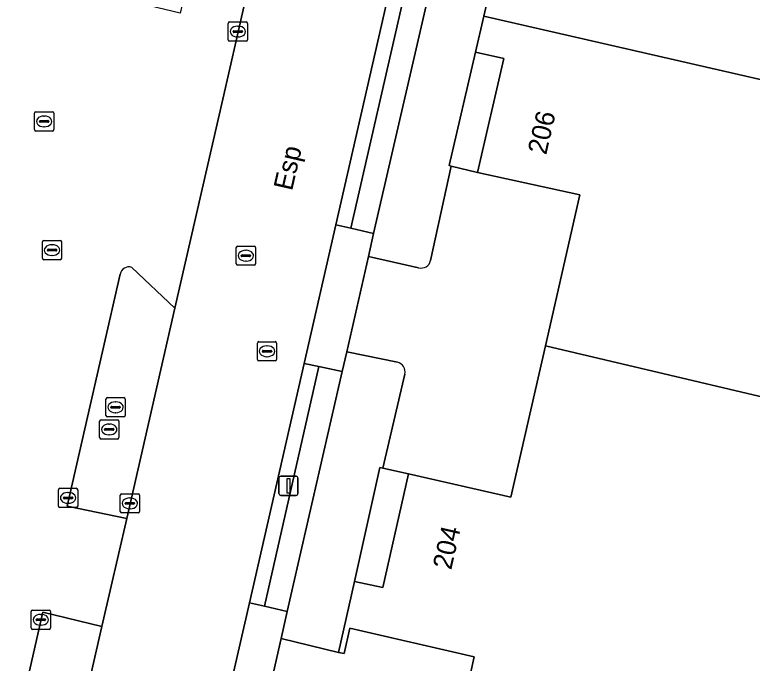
# Model space of a CAD drawing. Extents: x 161385 to 162589, y 388479 to 389756.
# Drawn here: x 162360.07 to 162398.41, y 388915.43 to 388949.13 of the extents above; entities that cross this region are included whole.
import ezdxf

# ---------------------------------------------------------------- set-up
doc = ezdxf.new("R2010")
doc.units = 0
for name, color, linetype in [('IMGEO_Berm_groen', 7, 'Continuous'), ('IMGEO_Erf', 7, 'Continuous'), ('IMGEO_Groenvoorziening', 7, 'Continuous'), ('IMGEO_Haag', 7, 'Continuous'), ('IMGEO_Kolk', 7, 'Continuous'), ('IMGEO_Lichtmast', 7, 'Continuous'), ('IMGEO_Openbare_ruimte_label', 7, 'Continuous'), ('IMGEO_Pand', 7, 'Continuous'), ('IMGEO_Pand_nummerreeks', 7, 'Continuous'), ('IMGEO_Pand_overbouw', 7, 'Continuous'), ('IMGEO_Parkeervlak_open', 7, 'Continuous'), ('IMGEO_Rijbaan_lokaal_gesloten', 7, 'Continuous'), ('IMGEO_Rioolput', 7, 'Continuous'), ('IMGEO_Voetpad_open', 7, 'Continuous')]:
    doc.layers.add(name, color=color, linetype=linetype)

msp = doc.modelspace()

# ---------------------------------------------------------------- linework, layer by layer
at = {"layer": 'IMGEO_Berm_groen'}
for points in [[(162382.982, 388961.817), (162382.204, 388962.01), (162376.759, 388938.213), (162377.541, 388938.047)], [(162375.876, 388930.85), (162375.111, 388931.012), (162372.264, 388918.571), (162373.047, 388918.403)]]:
    msp.add_lwpolyline(points, close=True, dxfattribs=at)
at = {"layer": 'IMGEO_Erf'}
for points in [[(162366.148, 388936.007), (162368.392, 388933.886), (162370.882, 388944.746), (162371.604, 388947.935), (162374.622, 388961.267), (162375.779, 388966.311), (162373.432, 388966.87), (162372.848, 388967.014), (162366.038, 388968.593), (162361.055, 388969.748), (162359.739, 388963.968), (162364.692, 388962.827), (162370.955, 388961.384), (162370.899, 388961.13), (162371.676, 388960.959), (162369.445, 388951.038), (162369.137, 388951.151), (162369.1, 388951.086), (162368.672, 388949.216), (162361.919, 388950.851), (162361.191, 388951.018), (162272.573, 388971.289)], [(162311.401, 388948.624), (162322.217, 388946.171), (162321.535, 388943.142), (162347.32, 388937.213), (162348.019, 388940.254), (162354.138, 388938.878), (162358.244, 388937.938), (162359.012, 388937.762), (162351.799, 388906.466), (162350.993, 388902.975), (162357.822, 388901.413), (162357.992, 388902.187), (162357.684, 388902.256), (162358.012, 388903.711), (162358.235, 388903.661), (162358.494, 388904.839), (162361.52, 388918.083), (162364.598, 388917.339), (162365.886, 388922.955), (162362.789, 388923.59), (162365.542, 388935.654)]]:
    msp.add_lwpolyline(points, dxfattribs=at)
for points in [[(162384.123, 388940.941), (162385.486, 388946.859), (162384.017, 388947.183), (162382.652, 388941.3), (162382.762, 388941.273)], [(162379.209, 388925.569), (162379.054, 388925.604), (162377.723, 388919.68), (162379.193, 388919.367), (162380.529, 388925.27)]]:
    msp.add_lwpolyline(points, close=True, dxfattribs=at)
msp.add_arc((162366.006, 388935.554), 0.475, 72.6327, 167.8096, dxfattribs=at)
at = {"layer": 'IMGEO_Groenvoorziening'}
for points in [[(162387.195, 388962.641), (162384.52, 388963.186), (162384.207, 388961.545), (162378.71, 388937.772), (162378.453, 388936.566), (162381.064, 388935.989)], [(162381.684, 388936.362), (162382.762, 388941.273), (162382.652, 388941.3), (162384.017, 388947.183), (162384.447, 388949.052), (162384.957, 388951.266), (162386.3, 388957.177), (162386.461, 388957.141), (162387.589, 388962.041)], [(162365.542, 388935.654), (162362.789, 388923.59), (162365.886, 388922.955), (162368.392, 388933.886), (162366.148, 388936.007)], [(162379.958, 388931.084), (162377.33, 388931.61), (162377.087, 388930.6), (162374.231, 388918.115), (162373.918, 388916.715), (162376.89, 388915.999), (162377.723, 388919.68), (162379.054, 388925.604), (162379.209, 388925.569), (162380.344, 388930.457)], [(162355.936, 388879.524), (162364.598, 388917.339), (162361.52, 388918.083), (162358.494, 388904.839), (162358.235, 388903.661), (162357.992, 388902.187), (162357.822, 388901.413), (162352.295, 388877.281)]]:
    msp.add_lwpolyline(points, dxfattribs=at)
for centre, radius, start, end in [((162381.196, 388936.471), 0.5, 254.7065, 347.3568), ((162366.006, 388935.554), 0.475, 72.6327, 167.8096), ((162379.824, 388930.569), 0.532, 347.8357, 75.3997)]:
    msp.add_arc(centre, radius, start, end, dxfattribs=at)
at = {"layer": 'IMGEO_Haag'}
msp.add_lwpolyline([(162379.958, 388931.084), (162377.33, 388931.61), (162377.087, 388930.6), (162374.231, 388918.115), (162373.918, 388916.715), (162376.89, 388915.999), (162377.723, 388919.68), (162379.054, 388925.604), (162379.209, 388925.569), (162380.344, 388930.457)], dxfattribs=at)
msp.add_arc((162379.824, 388930.569), 0.532, 347.8357, 75.3997, dxfattribs=at)
at = {"layer": 'IMGEO_Kolk'}
for p, q in [((162371.162, 388947.832), (162371.162, 388948.684)), ((162371.237, 388948.758), (162372.089, 388948.758)), ((162371.65, 388948.538), (162371.675, 388948.538)), ((162372.163, 388948.684), (162372.163, 388947.832)), ((162371.421, 388948.252), (162371.421, 388948.264)), ((162371.859, 388948.215), (162371.461, 388948.215)), ((162371.464, 388948.301), (162371.862, 388948.301)), ((162371.905, 388948.264), (162371.905, 388948.252)), ((162372.089, 388947.758), (162371.237, 388947.758)), ((162371.673, 388947.978), (162371.648, 388947.978)), ((162361.094, 388943.165), (162361.094, 388944.017)), ((162361.169, 388944.091), (162362.021, 388944.091)), ((162361.582, 388943.871), (162361.607, 388943.871)), ((162362.095, 388944.017), (162362.095, 388943.165)), ((162361.353, 388943.585), (162361.353, 388943.597)), ((162361.791, 388943.548), (162361.393, 388943.548)), ((162361.396, 388943.634), (162361.794, 388943.634)), ((162361.837, 388943.597), (162361.837, 388943.585)), ((162362.021, 388943.091), (162361.169, 388943.091)), ((162361.605, 388943.311), (162361.58, 388943.311)), ((162361.504, 388936.478), (162361.504, 388937.33)), ((162361.579, 388937.404), (162362.431, 388937.404)), ((162362.505, 388937.33), (162362.505, 388936.478)), ((162361.763, 388936.898), (162361.763, 388936.91)), ((162361.806, 388936.947), (162362.204, 388936.947)), ((162361.992, 388937.184), (162362.017, 388937.184)), ((162362.247, 388936.91), (162362.247, 388936.898)), ((162362.201, 388936.861), (162361.803, 388936.861)), ((162362.015, 388936.624), (162361.99, 388936.624)), ((162362.431, 388936.404), (162361.579, 388936.404)), ((162362.339, 388923.6), (162362.339, 388924.452)), ((162362.414, 388924.526), (162363.266, 388924.526)), ((162362.827, 388924.306), (162362.852, 388924.306)), ((162363.34, 388924.452), (162363.34, 388923.6)), ((162365.625, 388924.243), (162366.477, 388924.243)), ((162362.598, 388924.02), (162362.598, 388924.032)), ((162363.036, 388923.983), (162362.638, 388923.983)), ((162362.641, 388924.069), (162363.039, 388924.069)), ((162363.082, 388924.032), (162363.082, 388924.02)), ((162365.55, 388923.317), (162365.55, 388924.169)), ((162366.038, 388924.023), (162366.063, 388924.023)), ((162366.551, 388924.169), (162366.551, 388923.317)), ((162363.266, 388923.526), (162362.414, 388923.526)), ((162362.85, 388923.746), (162362.825, 388923.746)), ((162365.809, 388923.737), (162365.809, 388923.749)), ((162366.247, 388923.7), (162365.849, 388923.7)), ((162365.852, 388923.786), (162366.25, 388923.786)), ((162366.293, 388923.749), (162366.293, 388923.737)), ((162366.477, 388923.243), (162365.625, 388923.243)), ((162366.061, 388923.463), (162366.036, 388923.463)), ((162360.922, 388917.268), (162360.922, 388918.12)), ((162360.997, 388918.194), (162361.849, 388918.194)), ((162361.923, 388918.12), (162361.923, 388917.268)), ((162361.224, 388917.737), (162361.622, 388917.737)), ((162361.41, 388917.974), (162361.435, 388917.974)), ((162361.181, 388917.688), (162361.181, 388917.7)), ((162361.619, 388917.651), (162361.221, 388917.651)), ((162361.433, 388917.414), (162361.408, 388917.414)), ((162361.665, 388917.7), (162361.665, 388917.688)), ((162361.849, 388917.194), (162360.997, 388917.194))]:
    msp.add_line(p, q, dxfattribs=at)
for points in [[(162371.162, 388947.832), (162371.162, 388948.684)], [(162371.237, 388948.758), (162372.089, 388948.758)], [(162372.163, 388948.684), (162372.163, 388947.832)], [(162372.089, 388947.758), (162371.237, 388947.758)], [(162361.094, 388943.165), (162361.094, 388944.017)], [(162361.169, 388944.091), (162362.021, 388944.091)], [(162362.095, 388944.017), (162362.095, 388943.165)], [(162362.021, 388943.091), (162361.169, 388943.091)], [(162361.504, 388936.478), (162361.504, 388937.33)], [(162361.579, 388937.404), (162362.431, 388937.404)], [(162362.505, 388937.33), (162362.505, 388936.478)], [(162362.431, 388936.404), (162361.579, 388936.404)], [(162362.339, 388923.6), (162362.339, 388924.452)], [(162362.414, 388924.526), (162363.266, 388924.526)], [(162363.34, 388924.452), (162363.34, 388923.6)], [(162365.625, 388924.243), (162366.477, 388924.243)], [(162365.55, 388923.317), (162365.55, 388924.169)], [(162366.551, 388924.169), (162366.551, 388923.317)], [(162363.266, 388923.526), (162362.414, 388923.526)], [(162366.477, 388923.243), (162365.625, 388923.243)], [(162360.922, 388917.268), (162360.922, 388918.12)], [(162360.997, 388918.194), (162361.849, 388918.194)], [(162361.923, 388918.12), (162361.923, 388917.268)], [(162361.849, 388917.194), (162360.997, 388917.194)]]:
    msp.add_lwpolyline(points, dxfattribs=at)
for centre, radius, start, end in [((162371.239, 388948.682), 0.0765, 91.552, 178.448), ((162371.239, 388948.682), 0.0765, 91.552, 178.448), ((162372.087, 388948.682), 0.0765, 1.552, 88.448), ((162372.087, 388948.682), 0.0765, 1.552, 88.448), ((162371.461, 388948.261), 0.0403, 85.8775, 175.7526), ((162371.458, 388948.251), 0.0366, 178.938, 274.7102), ((162371.862, 388948.258), 0.043, 264.8664, 352.4533), ((162371.866, 388948.263), 0.0386, 1.7309, 96.639), ((162371.239, 388947.834), 0.0765, 181.552, 268.448), ((162371.239, 388947.834), 0.0765, 181.552, 268.448), ((162372.087, 388947.834), 0.0765, 271.552, 358.448), ((162372.087, 388947.834), 0.0765, 271.552, 358.448), ((162361.171, 388944.015), 0.0765, 91.552, 178.448), ((162361.171, 388944.015), 0.0765, 91.552, 178.448), ((162362.019, 388944.015), 0.0765, 1.552, 88.448), ((162362.019, 388944.015), 0.0765, 1.552, 88.448), ((162361.393, 388943.594), 0.0403, 85.8775, 175.7526), ((162361.39, 388943.584), 0.0366, 178.938, 274.7102), ((162361.794, 388943.591), 0.043, 264.8664, 352.4533), ((162361.798, 388943.596), 0.0386, 1.7309, 96.639), ((162361.171, 388943.167), 0.0765, 181.552, 268.448), ((162361.171, 388943.167), 0.0765, 181.552, 268.448), ((162362.019, 388943.167), 0.0765, 271.552, 358.448), ((162362.019, 388943.167), 0.0765, 271.552, 358.448), ((162361.581, 388937.328), 0.0765, 91.552, 178.448), ((162361.581, 388937.328), 0.0765, 91.552, 178.448), ((162362.429, 388937.328), 0.0765, 1.552, 88.448), ((162362.429, 388937.328), 0.0765, 1.552, 88.448), ((162361.803, 388936.907), 0.0403, 85.8775, 175.7526), ((162361.8, 388936.897), 0.0366, 178.938, 274.7102), ((162362.204, 388936.904), 0.043, 264.8664, 352.4533), ((162362.208, 388936.909), 0.0386, 1.7309, 96.639), ((162361.581, 388936.48), 0.0765, 181.552, 268.448), ((162361.581, 388936.48), 0.0765, 181.552, 268.448), ((162362.429, 388936.48), 0.0765, 271.552, 358.448), ((162362.429, 388936.48), 0.0765, 271.552, 358.448), ((162362.416, 388924.45), 0.0765, 91.552, 178.448), ((162362.416, 388924.45), 0.0765, 91.552, 178.448), ((162363.264, 388924.45), 0.0765, 1.552, 88.448), ((162363.264, 388924.45), 0.0765, 1.552, 88.448), ((162365.627, 388924.167), 0.0765, 91.552, 178.448), ((162365.627, 388924.167), 0.0765, 91.552, 178.448), ((162366.475, 388924.167), 0.0765, 1.552, 88.448), ((162366.475, 388924.167), 0.0765, 1.552, 88.448), ((162362.638, 388924.029), 0.0403, 85.8775, 175.7526), ((162362.635, 388924.019), 0.0366, 178.938, 274.7102), ((162363.039, 388924.026), 0.043, 264.8664, 352.4533), ((162363.043, 388924.031), 0.0386, 1.7309, 96.639), ((162362.416, 388923.602), 0.0765, 181.552, 268.448), ((162362.416, 388923.602), 0.0765, 181.552, 268.448), ((162363.264, 388923.602), 0.0765, 271.552, 358.448), ((162363.264, 388923.602), 0.0765, 271.552, 358.448), ((162365.849, 388923.746), 0.0403, 85.8775, 175.7526), ((162365.846, 388923.736), 0.0366, 178.938, 274.7102), ((162366.25, 388923.743), 0.043, 264.8664, 352.4533), ((162366.254, 388923.748), 0.0386, 1.7309, 96.639), ((162365.627, 388923.319), 0.0765, 181.552, 268.448), ((162365.627, 388923.319), 0.0765, 181.552, 268.448), ((162366.475, 388923.319), 0.0765, 271.552, 358.448), ((162366.475, 388923.319), 0.0765, 271.552, 358.448), ((162360.999, 388918.118), 0.0765, 91.552, 178.448), ((162360.999, 388918.118), 0.0765, 91.552, 178.448), ((162361.847, 388918.118), 0.0765, 1.552, 88.448), ((162361.847, 388918.118), 0.0765, 1.552, 88.448), ((162361.221, 388917.697), 0.0403, 85.8775, 175.7526), ((162361.626, 388917.699), 0.0386, 1.7309, 96.639), ((162361.218, 388917.687), 0.0366, 178.938, 274.7102), ((162361.622, 388917.694), 0.043, 264.8664, 352.4533), ((162360.999, 388917.27), 0.0765, 181.552, 268.448), ((162360.999, 388917.27), 0.0765, 181.552, 268.448), ((162361.847, 388917.27), 0.0765, 271.552, 358.448), ((162361.847, 388917.27), 0.0765, 271.552, 358.448)]:
    msp.add_arc(centre, radius, start, end, dxfattribs=at)
for centre, major_axis, ratio, start_param, end_param in [((162371.649, 388948.258), (-0.387, 0.002), 0.722429, 4.712389, 7.853982), ((162371.674, 388948.258), (-0.39, 0.002), 0.717154, 1.570796, 4.712389), ((162361.581, 388943.591), (-0.387, 0.002), 0.722429, 4.712389, 7.853982), ((162361.606, 388943.591), (-0.39, 0.002), 0.717154, 1.570796, 4.712389), ((162361.991, 388936.904), (-0.387, 0.002), 0.722429, 4.712389, 7.853982), ((162362.016, 388936.904), (-0.39, 0.002), 0.717154, 1.570796, 4.712389), ((162362.826, 388924.026), (-0.387, 0.002), 0.722429, 4.712389, 7.853982), ((162362.851, 388924.026), (-0.39, 0.002), 0.717154, 1.570796, 4.712389), ((162366.037, 388923.743), (-0.387, 0.002), 0.722429, 4.712389, 7.853982), ((162366.062, 388923.743), (-0.39, 0.002), 0.717154, 1.570796, 4.712389), ((162361.409, 388917.694), (-0.387, 0.002), 0.722429, 4.712389, 7.853982), ((162361.434, 388917.694), (-0.39, 0.002), 0.717154, 1.570796, 4.712389)]:
    msp.add_ellipse(centre, major_axis=major_axis, ratio=ratio, start_param=start_param, end_param=end_param, dxfattribs=at)
at = {"layer": 'IMGEO_Lichtmast'}
for p, q in [((162373.8, 388924.253), (162373.8, 388925.053)), ((162373.8, 388925.053), (162373.8, 388924.253)), ((162373.9, 388925.153), (162374.69, 388925.153)), ((162374.69, 388925.153), (162373.9, 388925.153)), ((162374.79, 388925.053), (162374.79, 388924.253)), ((162374.79, 388924.253), (162374.79, 388925.053)), ((162374.69, 388924.153), (162373.9, 388924.153)), ((162373.9, 388924.153), (162374.69, 388924.153))]:
    msp.add_line(p, q, dxfattribs=at)
msp.add_lwpolyline([(162374.22, 388925.028), (162374.37, 388925.028), (162374.37, 388924.278), (162374.22, 388924.278), (162374.22, 388925.028)], dxfattribs=at)
for centre, start, end in [((162373.9, 388925.053), 90, 180), ((162373.9, 388925.053), 90, 180), ((162374.69, 388925.053), 0, 90), ((162374.69, 388925.053), 360, 90), ((162373.9, 388924.253), 180, 270), ((162373.9, 388924.253), 180, 270), ((162374.69, 388924.253), 270, 0), ((162374.69, 388924.253), 270, 0)]:
    msp.add_arc(centre, 0.1, start, end, dxfattribs=at)
at = {"layer": 'IMGEO_Pand'}
for points in [[(162384.447, 388949.052), (162419.784, 388940.978), (162419.878, 388941.387), (162423.507, 388957.168), (162419.993, 388957.957), (162419.899, 388957.548), (162394.888, 388963.467), (162393.084, 388955.61), (162387.778, 388956.849), (162386.421, 388950.942), (162384.957, 388951.266)], [(162387.649, 388931.92), (162419.676, 388924.377), (162419.77, 388924.786), (162423.385, 388940.57), (162419.878, 388941.387), (162419.784, 388940.978), (162384.447, 388949.052), (162384.017, 388947.183), (162385.486, 388946.859), (162384.123, 388940.941), (162389.445, 388939.772)], [(162387.649, 388931.92), (162385.853, 388924.067), (162380.529, 388925.27), (162379.193, 388919.367), (162377.723, 388919.68), (162376.89, 388915.999), (162377.186, 388915.933), (162377.481, 388917.261), (162383.947, 388915.774), (162382.804, 388910.563), (162382.772, 388910.464), (162431.867, 388904.877), (162434.266, 388927.005), (162434.158, 388927.017), (162425.721, 388928.924), (162424.528, 388923.715), (162419.77, 388924.786), (162419.676, 388924.377)]]:
    msp.add_lwpolyline(points, close=True, dxfattribs=at)
at = {"layer": 'IMGEO_Pand_overbouw'}
for points in [[(162385.486, 388946.859), (162384.017, 388947.183), (162382.652, 388941.3), (162382.762, 388941.273), (162384.123, 388940.941)], [(162380.529, 388925.27), (162379.209, 388925.569), (162379.054, 388925.604), (162377.723, 388919.68), (162379.193, 388919.367)]]:
    msp.add_lwpolyline(points, close=True, dxfattribs=at)
at = {"layer": 'IMGEO_Parkeervlak_open'}
for points in [[(162380.344, 388930.457), (162379.209, 388925.569), (162380.529, 388925.27), (162385.853, 388924.067), (162387.649, 388931.92), (162389.445, 388939.772), (162384.123, 388940.941), (162382.762, 388941.273), (162381.684, 388936.362)], [(162381.064, 388935.989), (162378.453, 388936.566), (162377.33, 388931.61), (162379.958, 388931.084)]]:
    msp.add_lwpolyline(points, dxfattribs=at)
msp.add_lwpolyline([(162372.768, 388911.699), (162382.804, 388910.563), (162383.947, 388915.774), (162377.481, 388917.261), (162377.186, 388915.933), (162376.89, 388915.999), (162373.918, 388916.715)], close=True, dxfattribs=at)
for centre, radius, start, end in [((162381.196, 388936.471), 0.5, 254.7065, 347.3568), ((162379.824, 388930.569), 0.532, 347.8357, 75.3997)]:
    msp.add_arc(centre, radius, start, end, dxfattribs=at)
at = {"layer": 'IMGEO_Rijbaan_lokaal_gesloten'}
for points in [[(162361.659, 388872.226), (162367.76, 388898.886), (162370.658, 388911.551), (162372.264, 388918.571), (162375.111, 388931.012), (162376.759, 388938.213), (162382.204, 388962.01), (162383.85, 388969.204), (162389.373, 388993.341), (162390.897, 389000), (162391.268, 389001.62), (162394.846, 389017.259), (162397.334, 389028.134)], [(162388.76, 389022.887), (162385.073, 389006.813), (162383.86, 389001.524), (162383.511, 389000), (162382.552, 388995.825), (162381.454, 388991.047), (162379.982, 388984.639), (162379.421, 388982.196), (162378.185, 388976.807), (162377.572, 388974.133), (162375.779, 388966.311), (162374.622, 388961.267), (162371.604, 388947.935), (162370.882, 388944.746), (162368.392, 388933.886), (162365.886, 388922.955), (162364.598, 388917.339), (162355.936, 388879.524)]]:
    msp.add_lwpolyline(points, dxfattribs=at)
at = {"layer": 'IMGEO_Rioolput'}
for p, q in [((162371.58, 388936.187), (162371.58, 388937.039)), ((162371.655, 388937.113), (162372.507, 388937.113)), ((162372.068, 388936.893), (162372.093, 388936.893)), ((162372.581, 388937.039), (162372.581, 388936.187)), ((162371.839, 388936.607), (162371.839, 388936.619)), ((162372.277, 388936.57), (162371.879, 388936.57)), ((162371.882, 388936.656), (162372.28, 388936.656)), ((162372.323, 388936.619), (162372.323, 388936.607)), ((162372.091, 388936.333), (162372.066, 388936.333)), ((162372.507, 388936.113), (162371.655, 388936.113)), ((162372.68, 388931.219), (162372.68, 388932.071)), ((162372.755, 388932.145), (162373.607, 388932.145)), ((162373.168, 388931.925), (162373.193, 388931.925)), ((162373.681, 388932.071), (162373.681, 388931.219)), ((162372.939, 388931.639), (162372.939, 388931.651)), ((162373.377, 388931.602), (162372.979, 388931.602)), ((162372.982, 388931.688), (162373.38, 388931.688)), ((162373.423, 388931.651), (162373.423, 388931.639)), ((162373.607, 388931.145), (162372.755, 388931.145)), ((162373.191, 388931.365), (162373.166, 388931.365)), ((162364.88, 388929.235), (162365.732, 388929.235)), ((162364.805, 388928.309), (162364.805, 388929.161)), ((162365.293, 388929.015), (162365.318, 388929.015)), ((162365.806, 388929.161), (162365.806, 388928.309)), ((162365.064, 388928.729), (162365.064, 388928.741)), ((162365.502, 388928.692), (162365.104, 388928.692)), ((162365.107, 388928.778), (162365.505, 388928.778)), ((162365.548, 388928.741), (162365.548, 388928.729)), ((162364.551, 388928.086), (162365.403, 388928.086)), ((162365.732, 388928.235), (162364.88, 388928.235)), ((162365.316, 388928.455), (162365.291, 388928.455)), ((162364.476, 388927.16), (162364.476, 388928.012)), ((162364.964, 388927.866), (162364.989, 388927.866)), ((162365.477, 388928.012), (162365.477, 388927.16)), ((162364.735, 388927.58), (162364.735, 388927.592)), ((162365.173, 388927.543), (162364.775, 388927.543)), ((162364.778, 388927.629), (162365.176, 388927.629)), ((162364.987, 388927.306), (162364.962, 388927.306)), ((162365.219, 388927.592), (162365.219, 388927.58)), ((162365.403, 388927.086), (162364.551, 388927.086))]:
    msp.add_line(p, q, dxfattribs=at)
for points in [[(162371.58, 388936.187), (162371.58, 388937.039)], [(162371.655, 388937.113), (162372.507, 388937.113)], [(162372.581, 388937.039), (162372.581, 388936.187)], [(162372.507, 388936.113), (162371.655, 388936.113)], [(162372.68, 388931.219), (162372.68, 388932.071)], [(162372.755, 388932.145), (162373.607, 388932.145)], [(162373.681, 388932.071), (162373.681, 388931.219)], [(162373.607, 388931.145), (162372.755, 388931.145)], [(162364.88, 388929.235), (162365.732, 388929.235)], [(162364.805, 388928.309), (162364.805, 388929.161)], [(162365.806, 388929.161), (162365.806, 388928.309)], [(162364.551, 388928.086), (162365.403, 388928.086)], [(162365.732, 388928.235), (162364.88, 388928.235)], [(162364.476, 388927.16), (162364.476, 388928.012)], [(162365.477, 388928.012), (162365.477, 388927.16)], [(162365.403, 388927.086), (162364.551, 388927.086)]]:
    msp.add_lwpolyline(points, dxfattribs=at)
for centre, radius, start, end in [((162371.657, 388937.037), 0.0765, 91.552, 178.448), ((162371.657, 388937.037), 0.0765, 91.552, 178.448), ((162372.505, 388937.037), 0.0765, 1.552, 88.448), ((162372.505, 388937.037), 0.0765, 1.552, 88.448), ((162371.879, 388936.616), 0.0403, 85.8775, 175.7526), ((162371.876, 388936.606), 0.0366, 178.938, 274.7102), ((162372.28, 388936.613), 0.043, 264.8664, 352.4533), ((162372.284, 388936.618), 0.0386, 1.7309, 96.639), ((162371.657, 388936.189), 0.0765, 181.552, 268.448), ((162371.657, 388936.189), 0.0765, 181.552, 268.448), ((162372.505, 388936.189), 0.0765, 271.552, 358.448), ((162372.505, 388936.189), 0.0765, 271.552, 358.448), ((162372.757, 388932.069), 0.0765, 91.552, 178.448), ((162372.757, 388932.069), 0.0765, 91.552, 178.448), ((162373.605, 388932.069), 0.0765, 1.552, 88.448), ((162373.605, 388932.069), 0.0765, 1.552, 88.448), ((162372.979, 388931.648), 0.0403, 85.8775, 175.7526), ((162372.976, 388931.638), 0.0366, 178.938, 274.7102), ((162373.38, 388931.645), 0.043, 264.8664, 352.4533), ((162373.384, 388931.65), 0.0386, 1.7309, 96.639), ((162372.757, 388931.221), 0.0765, 181.552, 268.448), ((162372.757, 388931.221), 0.0765, 181.552, 268.448), ((162373.605, 388931.221), 0.0765, 271.552, 358.448), ((162373.605, 388931.221), 0.0765, 271.552, 358.448), ((162364.882, 388929.159), 0.0765, 91.552, 178.448), ((162364.882, 388929.159), 0.0765, 91.552, 178.448), ((162365.73, 388929.159), 0.0765, 1.552, 88.448), ((162365.73, 388929.159), 0.0765, 1.552, 88.448), ((162365.104, 388928.738), 0.0403, 85.8775, 175.7526), ((162365.101, 388928.728), 0.0366, 178.938, 274.7102), ((162365.505, 388928.735), 0.043, 264.8664, 352.4533), ((162365.509, 388928.74), 0.0386, 1.7309, 96.639), ((162364.553, 388928.01), 0.0765, 91.552, 178.448), ((162364.553, 388928.01), 0.0765, 91.552, 178.448), ((162364.882, 388928.311), 0.0765, 181.552, 268.448), ((162364.882, 388928.311), 0.0765, 181.552, 268.448), ((162365.401, 388928.01), 0.0765, 1.552, 88.448), ((162365.401, 388928.01), 0.0765, 1.552, 88.448), ((162365.73, 388928.311), 0.0765, 271.552, 358.448), ((162365.73, 388928.311), 0.0765, 271.552, 358.448), ((162364.775, 388927.589), 0.0403, 85.8775, 175.7526), ((162364.772, 388927.579), 0.0366, 178.938, 274.7102), ((162365.176, 388927.586), 0.043, 264.8664, 352.4533), ((162365.18, 388927.591), 0.0386, 1.7309, 96.639), ((162364.553, 388927.162), 0.0765, 181.552, 268.448), ((162364.553, 388927.162), 0.0765, 181.552, 268.448), ((162365.401, 388927.162), 0.0765, 271.552, 358.448), ((162365.401, 388927.162), 0.0765, 271.552, 358.448)]:
    msp.add_arc(centre, radius, start, end, dxfattribs=at)
for centre, major_axis, ratio, start_param, end_param in [((162372.067, 388936.613), (-0.387, 0.002), 0.722429, 4.712389, 7.853982), ((162372.092, 388936.613), (-0.39, 0.002), 0.717154, 1.570796, 4.712389), ((162373.167, 388931.645), (-0.387, 0.002), 0.722429, 4.712389, 7.853982), ((162373.192, 388931.645), (-0.39, 0.002), 0.717154, 1.570796, 4.712389), ((162365.292, 388928.735), (-0.387, 0.002), 0.722429, 4.712389, 7.853982), ((162365.317, 388928.735), (-0.39, 0.002), 0.717154, 1.570796, 4.712389), ((162364.963, 388927.586), (-0.387, 0.002), 0.722429, 4.712389, 7.853982), ((162364.988, 388927.586), (-0.39, 0.002), 0.717154, 1.570796, 4.712389)]:
    msp.add_ellipse(centre, major_axis=major_axis, ratio=ratio, start_param=start_param, end_param=end_param, dxfattribs=at)
at = {"layer": 'IMGEO_Voetpad_open'}
for points in [[(162382.982, 388961.817), (162377.541, 388938.047), (162378.71, 388937.772), (162384.207, 388961.545)], [(162375.111, 388931.012), (162375.876, 388930.85), (162377.087, 388930.6), (162377.33, 388931.61), (162378.453, 388936.566), (162378.71, 388937.772), (162377.541, 388938.047), (162376.759, 388938.213)], [(162375.876, 388930.85), (162373.047, 388918.403), (162374.231, 388918.115), (162377.087, 388930.6)], [(162369.717, 388898.438), (162372.602, 388911.097), (162372.768, 388911.699), (162373.918, 388916.715), (162374.231, 388918.115), (162373.047, 388918.403), (162372.264, 388918.571), (162370.658, 388911.551), (162367.76, 388898.886), (162368.533, 388898.709)]]:
    msp.add_lwpolyline(points, close=True, dxfattribs=at)

# ---------------------------------------------------------------- texts
at = {"layer": 'IMGEO_Openbare_ruimte_label'}
msp.add_text('Esp', height=1, rotation=77.117, dxfattribs=at).set_placement((162374.481, 388939.947))
at = {"layer": 'IMGEO_Pand_nummerreeks'}
for s, rotation, p in [('206', 77.0301, (162387.692, 388941.82)), ('204', 77.2473, (162382.755, 388920.25))]:
    msp.add_text(s, height=1, rotation=rotation, dxfattribs=at).set_placement(p)

doc.saveas('drawing.dxf')
